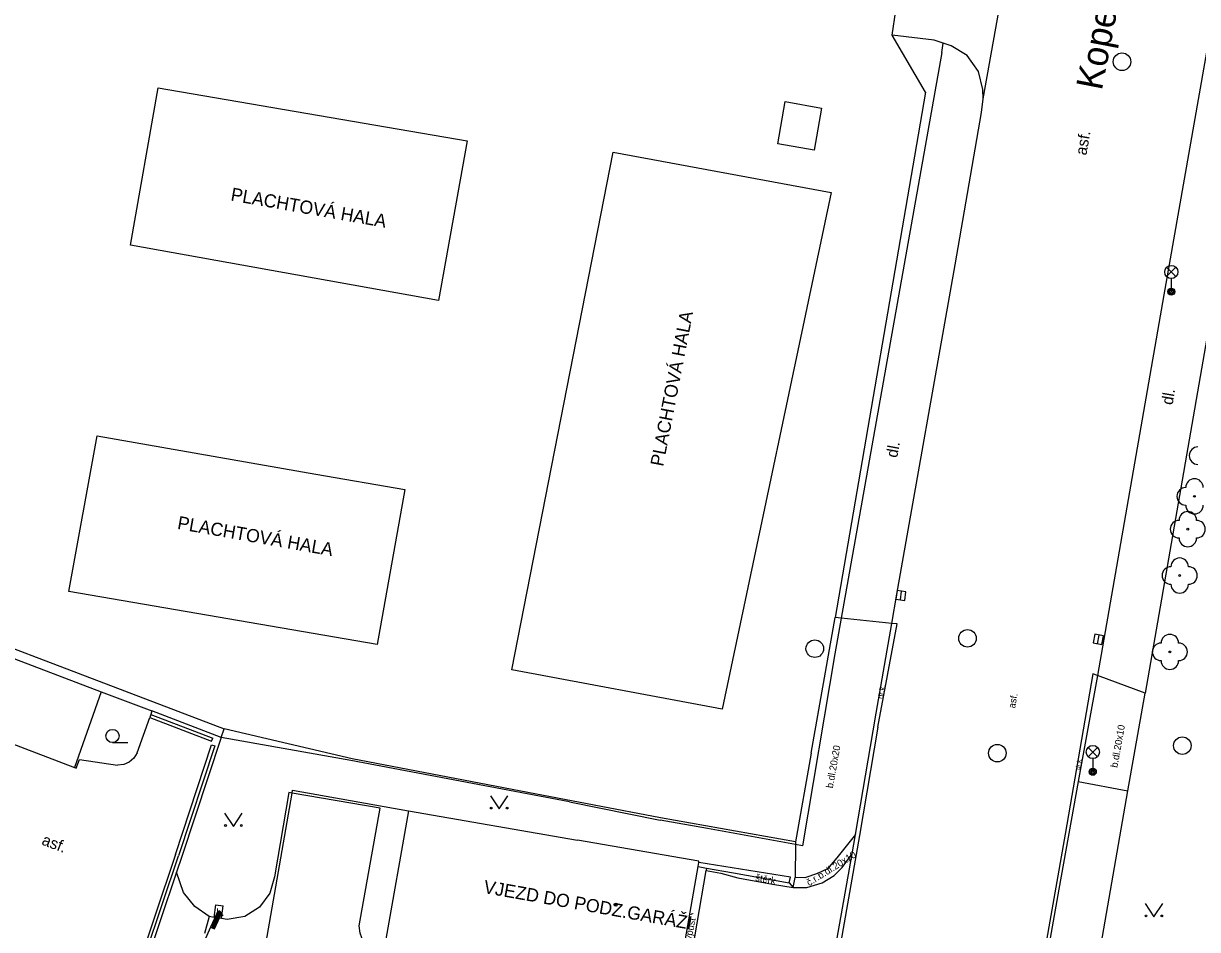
# Model space of a CAD drawing. Extents: x -596229 to -595156, y -1161237 to -1159376.
# Drawn here: x -595951.6 to -595884.7, y -1160235.3 to -1160183.7 of the extents above; entities that cross this region are included whole.
import ezdxf

# ---------------------------------------------------------------- set-up
doc = ezdxf.new("R2010")
doc.units = 0
for name, color, linetype in [('kanalizace - povrch.  znaky - skut. velikost', 7, 'Continuous'), ('Level 22', 7, 'Continuous'), ('Level 27', 7, 'Continuous'), ('Level 33', 7, 'Continuous'), ('Level 36', 7, 'Continuous'), ('Level 39', 7, 'Continuous'), ('Nazvy ulic', 7, 'Continuous'), ('Specificka linie pasportu komunikaci', 7, 'Continuous'), ('TM - budovy zdene_ betonove - NP', 7, 'Continuous'), ('TM - budovy zdene_ betonove - VP', 7, 'Continuous'), ('TM - chodniky - VP', 7, 'Continuous'), ('TM - komunikace - VP', 7, 'Continuous'), ('TM - letecke snimky - pomocna linie', 7, 'Continuous'), ('TM - plot drateny_ kovovy - VP', 7, 'Continuous'), ('TM - plot zdeny_ ohradni zed - VP', 7, 'Continuous'), ('TM - podezdivka plotu - VP', 7, 'Continuous'), ('TM - pomocna konstrukcni linie', 7, 'Continuous'), ('TM - popis objektu', 7, 'Continuous'), ('TM - popis povrchu', 7, 'Continuous'), ('TM - poznamka', 7, 'Continuous'), ('TM - rozhrani mezi zpev. plochami mezi sebou - VP', 7, 'Continuous'), ('TM - rozhrani ploch obecne - VP', 7, 'Continuous'), ('TM - zed operna - VP', 7, 'Continuous')]:
    doc.layers.add(name, color=color, linetype=linetype)

msp = doc.modelspace()

# ---------------------------------------------------------------- linework, layer by layer
at = {"layer": 'kanalizace - povrch.  znaky - skut. velikost'}
for points in [[(-595944.39, -1160223.22), (-595940.86, -1160224.57)], [(-595944.33, -1160223.05), (-595940.79, -1160224.4)], [(-595940.86, -1160224.57), (-595940.79, -1160224.4)], [(-595942.92, -1160231.03), (-595940.86, -1160224.78)], [(-595940.68, -1160224.85), (-595942.74, -1160231.1)], [(-595940.86, -1160224.78), (-595940.68, -1160224.85)], [(-595942.92, -1160231.03), (-595947.58, -1160244.91)], [(-595947.4, -1160244.97), (-595942.74, -1160231.1)], [(-595913.74, -1160238.06), (-595913.2, -1160234.94), (-595912.68, -1160231.95)], [(-595912.67, -1160231.82), (-595912.68, -1160231.95)]]:
    msp.add_lwpolyline(points, dxfattribs=at)
at = {"layer": 'Level 22'}
for centre in [(-595884.87, -1160210.63), (-595885.25, -1160212.5), (-595885.71, -1160215.14), (-595886.27, -1160219.49)]:
    msp.add_circle(centre, 0.05, dxfattribs=at)
for centre, start, end in [((-595884.67, -1160208.31), 90, 270), ((-595884.87, -1160210.13), 0, 180), ((-595885.37, -1160210.63), 90, 270), ((-595884.87, -1160211.13), 180, 0), ((-595885.25, -1160212), 0, 180), ((-595885.75, -1160212.5), 90, 270), ((-595884.75, -1160212.5), 270, 90), ((-595885.25, -1160213), 180, 0), ((-595885.71, -1160214.64), 0, 180), ((-595886.21, -1160215.14), 90, 270), ((-595885.21, -1160215.14), 270, 90), ((-595885.71, -1160215.64), 180, 0), ((-595886.27, -1160218.99), 0, 180), ((-595886.77, -1160219.49), 90, 270), ((-595885.77, -1160219.49), 270, 90), ((-595886.27, -1160219.99), 180, 0)]:
    msp.add_arc(centre, 0.5, start, end, dxfattribs=at)
at = {"layer": 'Level 27'}
for p, q in [((-595901.625, -1160216.528), (-595901.555, -1160216.032)), ((-595890.395, -1160219.026), (-595890.305, -1160218.534))]:
    msp.add_line(p, q, dxfattribs=at)
for points in [[(-595901.378, -1160216.563), (-595901.307, -1160216.068), (-595901.802, -1160215.997), (-595901.873, -1160216.492)], [(-595890.149, -1160219.071), (-595890.059, -1160218.579), (-595890.551, -1160218.489), (-595890.641, -1160218.981)]]:
    msp.add_lwpolyline(points, close=True, dxfattribs=at)
for centre in [(-595889, -1160185.87), (-595897.8, -1160218.72), (-595906.5, -1160219.31), (-595885.56, -1160224.83), (-595896.1, -1160225.26)]:
    msp.add_circle(centre, 0.5, dxfattribs=at)
at = {"layer": 'Level 33'}
for p, q in [((-595886.455, -1160198.11), (-595885.925, -1160197.58)), ((-595886.455, -1160197.58), (-595885.925, -1160198.11)), ((-595886.19, -1160198.22), (-595886.19, -1160198.97)), ((-595890.925, -1160225.46), (-595890.395, -1160224.93)), ((-595890.925, -1160224.93), (-595890.395, -1160225.46)), ((-595890.66, -1160225.57), (-595890.66, -1160226.32)), ((-595940.917, -1160235.173), (-595941.935, -1160237.457))]:
    msp.add_line(p, q, dxfattribs=at)
for points in [[(-595940.51, -1160234.26), (-595940.917, -1160235.173), (-595940.689, -1160235.275), (-595940.282, -1160234.362)], [(-595940.485, -1160234.326), (-595940.851, -1160235.148), (-595940.714, -1160235.209), (-595940.348, -1160234.387)], [(-595940.459, -1160234.392), (-595940.785, -1160235.123), (-595940.74, -1160235.143), (-595940.414, -1160234.412)]]:
    msp.add_lwpolyline(points, close=True, dxfattribs=at)
for centre, radius in [((-595886.19, -1160197.845), 0.375), ((-595886.19, -1160198.97), 0.2), ((-595886.19, -1160198.97), 0.145), ((-595886.19, -1160198.97), 0.0876), ((-595890.66, -1160225.195), 0.375), ((-595890.66, -1160226.32), 0.2), ((-595890.66, -1160226.32), 0.145), ((-595890.66, -1160226.32), 0.0876)]:
    msp.add_circle(centre, radius, dxfattribs=at)
at = {"layer": 'Level 36'}
msp.add_line((-595946.51, -1160224.655), (-595945.635, -1160224.655), dxfattribs=at)
for points in [[(-595924.98, -1160227.69), (-595924.48, -1160228.44), (-595923.98, -1160227.69)], [(-595940.12, -1160228.68), (-595939.62, -1160229.43), (-595939.12, -1160228.68)], [(-595887.68, -1160233.83), (-595887.18, -1160234.58), (-595886.68, -1160233.83)]]:
    msp.add_lwpolyline(points, dxfattribs=at)
for centre, radius in [((-595946.51, -1160224.28), 0.375), ((-595924.93, -1160228.39), 0.05), ((-595924.031, -1160228.39), 0.05), ((-595940.07, -1160229.38), 0.05), ((-595939.171, -1160229.38), 0.05), ((-595887.63, -1160234.53), 0.05), ((-595886.731, -1160234.53), 0.05)]:
    msp.add_circle(centre, radius, dxfattribs=at)
at = {"layer": 'Level 39'}
for radius in [0.09, 0.0398]:
    msp.add_circle((-595917.84, -1160233.89), radius, dxfattribs=at)
at = {"layer": 'Specificka linie pasportu komunikaci'}
for points in [[(-595896.9, -1160187.99), (-595895.04, -1160177.57)], [(-595905, -1160217.57), (-595905.33, -1160217.54)], [(-595902.11, -1160217.88), (-595905, -1160217.57)], [(-595901.8, -1160217.9), (-595902.11, -1160217.88)], [(-595890.4, -1160220.83), (-595890.65, -1160220.74)], [(-595887.68, -1160221.85), (-595890.4, -1160220.83)]]:
    msp.add_lwpolyline(points, dxfattribs=at)
at = {"layer": 'TM - budovy zdene_ betonove - NP'}
for points in [[(-595937.78, -1160236.14), (-595936.28, -1160227.54)], [(-595936.28, -1160227.54), (-595936.25, -1160227.37)], [(-595936.25, -1160227.37), (-595929.64, -1160228.54)], [(-595929.64, -1160228.54), (-595920.01, -1160230.21)]]:
    msp.add_lwpolyline(points, dxfattribs=at)
at = {"layer": 'TM - budovy zdene_ betonove - VP'}
for points in [[(-595929.64, -1160228.54), (-595931, -1160236.18)], [(-595913.1, -1160231.41), (-595920.01, -1160230.21)], [(-595914.26, -1160238.12), (-595913.15, -1160231.72)], [(-595913.15, -1160231.72), (-595913.11, -1160231.48)], [(-595913.11, -1160231.48), (-595913.1, -1160231.41)]]:
    msp.add_lwpolyline(points, dxfattribs=at)
at = {"layer": 'TM - chodniky - VP'}
for points in [[(-595899.27, -1160185.34), (-595905, -1160217.57)], [(-595881.33, -1160185.33), (-595887.68, -1160221.85)], [(-595905, -1160217.57), (-595905.36, -1160219.6), (-595907.2, -1160230.54)], [(-595888.66, -1160227.41), (-595887.68, -1160221.85)], [(-595936.28, -1160227.54), (-595936.47, -1160227.51), (-595937.27, -1160232.31), (-595937.54, -1160233.23), (-595938.13, -1160234.03), (-595938.97, -1160234.57), (-595939.98, -1160234.73), (-595940.29, -1160234.68)], [(-595928.25, -1160239.41), (-595928.71, -1160239.31), (-595929.68, -1160238.97), (-595930.54, -1160238.53), (-595931.22, -1160237.81), (-595931.79, -1160236.96), (-595932.21, -1160236.05), (-595932.39, -1160235.52), (-595932.46, -1160235.1), (-595931.26, -1160228.4), (-595936.28, -1160227.54)], [(-595891.42, -1160243.19), (-595890.33, -1160237.01), (-595888.66, -1160227.41)], [(-595907.59, -1160230.47), (-595907.61, -1160232.35)], [(-595907.2, -1160230.54), (-595907.59, -1160230.47)], [(-595941, -1160234.57), (-595941.82, -1160234), (-595942.47, -1160233.19), (-595942.86, -1160232.03)], [(-595907.73, -1160232.92), (-595907.61, -1160232.35)], [(-595940.71, -1160234.62), (-595941, -1160234.57)], [(-595940.29, -1160234.68), (-595940.71, -1160234.62)]]:
    msp.add_lwpolyline(points, dxfattribs=at)
at = {"layer": 'TM - komunikace - VP'}
for points in [[(-595869.17, -1160099.13), (-595870.48, -1160106.3), (-595871.82, -1160114.23), (-595874.3, -1160128.63), (-595876.67, -1160142.44), (-595879.52, -1160158.63), (-595879.79, -1160160.13), (-595879.95, -1160161.1), (-595880.05, -1160161.65), (-595881.57, -1160170.32), (-595882.08, -1160173.24), (-595883.13, -1160179.36), (-595886.61, -1160199.15), (-595890.03, -1160218.77), (-595890.4, -1160220.83), (-595891.49, -1160226.87), (-595892.59, -1160233.01), (-595894.12, -1160241.59), (-595895.82, -1160251.13), (-595897.68, -1160261.98)], [(-595896.9, -1160187.99), (-595896.92, -1160187.45)], [(-595903.17, -1160223.98), (-595903.01, -1160222.99), (-595902.11, -1160217.88), (-595901.82, -1160216.2), (-595898.51, -1160197.44), (-595897.01, -1160188.77), (-595896.9, -1160187.99)], [(-595961.86, -1160216.17), (-595947.16, -1160221.76)], [(-595947.16, -1160221.76), (-595948.68, -1160226.08)], [(-595945.11, -1160225.25), (-595944.39, -1160223.22)], [(-595944.33, -1160223.05), (-595944.39, -1160223.22)], [(-595944.27, -1160222.84), (-595944.33, -1160223.05)], [(-595940.32, -1160224.36), (-595944.27, -1160222.84)], [(-595904.37, -1160230.99), (-595904.18, -1160229.9), (-595903.17, -1160223.98)], [(-595940.32, -1160224.36), (-595942.56, -1160231.14)], [(-595945.11, -1160225.25), (-595945.29, -1160225.54), (-595945.55, -1160225.77), (-595945.87, -1160225.91), (-595946.22, -1160225.95)], [(-595948.58, -1160226.12), (-595948.39, -1160225.62), (-595946.22, -1160225.95)], [(-595948.68, -1160226.08), (-595948.58, -1160226.12)], [(-595942.56, -1160231.14), (-595942.86, -1160232.03)], [(-595904.94, -1160231.78), (-595904.37, -1160230.99)], [(-595912.68, -1160231.95), (-595911.86, -1160232.09)], [(-595907.73, -1160232.92), (-595906.96, -1160232.92), (-595906.07, -1160232.64), (-595905.39, -1160232.22), (-595904.94, -1160231.78)], [(-595942.86, -1160232.03), (-595946.58, -1160243.13)], [(-595911.86, -1160232.09), (-595910.88, -1160232.37)], [(-595910.88, -1160232.37), (-595908.91, -1160232.72), (-595907.73, -1160232.92)]]:
    msp.add_lwpolyline(points, dxfattribs=at)
at = {"layer": 'TM - letecke snimky - pomocna linie'}
for points in [[(-595902.09, -1160184.36), (-595900.83, -1160175.9)], [(-595896.92, -1160187.45), (-595897.18, -1160186.42), (-595897.82, -1160185.52), (-595898.73, -1160184.97), (-595899.18, -1160184.82), (-595899.69, -1160184.64), (-595902.09, -1160184.36)], [(-595900.19, -1160187.61), (-595902.09, -1160184.36)]]:
    msp.add_lwpolyline(points, dxfattribs=at)
at = {"layer": 'TM - plot drateny_ kovovy - VP'}
for points in [[(-595900.19, -1160187.61), (-595905.33, -1160217.54)], [(-595906.71, -1160225.26), (-595905.33, -1160217.54)], [(-595915.28, -1160228.94), (-595922.85, -1160227.51), (-595932.85, -1160225.58), (-595940.14, -1160223.88)], [(-595906.71, -1160225.26), (-595907.59, -1160230.32)], [(-595907.59, -1160230.32), (-595915.28, -1160228.94)]]:
    msp.add_lwpolyline(points, dxfattribs=at)
at = {"layer": 'TM - plot zdeny_ ohradni zed - VP'}
msp.add_lwpolyline([(-595962.47, -1160215.37), (-595940.14, -1160223.88)], dxfattribs=at)
at = {"layer": 'TM - podezdivka plotu - VP'}
for points in [[(-595913.15, -1160231.72), (-595912.67, -1160231.82)], [(-595912.67, -1160231.82), (-595911.13, -1160232.08)], [(-595911.13, -1160232.08), (-595907.95, -1160232.65)], [(-595907.95, -1160232.65), (-595907.89, -1160232.32)]]:
    msp.add_lwpolyline(points, dxfattribs=at)
at = {"layer": 'TM - pomocna konstrukcni linie'}
for points in [[(-595899.27, -1160185.34), (-595899.18, -1160184.82)], [(-595941, -1160234.57), (-595941.27, -1160235.53)]]:
    msp.add_lwpolyline(points, dxfattribs=at)
at = {"layer": 'TM - rozhrani mezi zpev. plochami mezi sebou - VP'}
for points in [[(-595902.9, -1160223.78), (-595901.8, -1160217.9)], [(-595963.33, -1160220.48), (-595948.68, -1160226.08)], [(-595890.65, -1160220.74), (-595892.23, -1160229.88), (-595894.18, -1160240.87), (-595894.3, -1160241.55)], [(-595902.9, -1160223.78), (-595903.95, -1160229.95), (-595905.26, -1160237.41), (-595906.11, -1160240.93)], [(-595891.49, -1160226.87), (-595888.66, -1160227.41)], [(-595904.18, -1160229.9), (-595905.24, -1160231.23), (-595905.78, -1160231.84), (-595906.35, -1160232.12), (-595907.07, -1160232.37), (-595907.61, -1160232.35)]]:
    msp.add_lwpolyline(points, dxfattribs=at)
at = {"layer": 'TM - rozhrani ploch obecne - VP'}
for points in [[(-595943.9, -1160187.36), (-595926.31, -1160190.37), (-595927.94, -1160199.47), (-595945.48, -1160196.32)], [(-595945.48, -1160196.32), (-595943.9, -1160187.36)], [(-595908.6, -1160190.55), (-595908.18, -1160188.14), (-595906.12, -1160188.52), (-595906.54, -1160190.91), (-595908.6, -1160190.55)], [(-595917.99, -1160191.03), (-595905.56, -1160193.31), (-595911.78, -1160222.75), (-595923.76, -1160220.52), (-595917.99, -1160191.03)], [(-595947.38, -1160207.19), (-595934.92, -1160209.36), (-595929.86, -1160210.24), (-595931.44, -1160219.07), (-595948.99, -1160216.05), (-595947.38, -1160207.19)], [(-595947.16, -1160221.76), (-595944.27, -1160222.84)], [(-595940.32, -1160224.36), (-595940.14, -1160223.88)], [(-595920.48, -1160228.03), (-595932.93, -1160225.67), (-595940.32, -1160224.36)], [(-595920.48, -1160228.03), (-595915.3, -1160229.07)], [(-595907.59, -1160230.47), (-595912.62, -1160229.56), (-595915.3, -1160229.07)], [(-595907.59, -1160230.32), (-595907.59, -1160230.47)], [(-595906.27, -1160241.67), (-595904.37, -1160230.99)], [(-595907.95, -1160232.65), (-595907.73, -1160232.92)], [(-595940.71, -1160234.62), (-595940.63, -1160233.9)], [(-595940.63, -1160233.9), (-595940.2, -1160233.95)], [(-595940.29, -1160234.68), (-595940.2, -1160233.95)]]:
    msp.add_lwpolyline(points, dxfattribs=at)
at = {"layer": 'TM - zed operna - VP'}
msp.add_lwpolyline([(-595907.89, -1160232.32), (-595913.11, -1160231.48)], dxfattribs=at)

# ---------------------------------------------------------------- texts
at = {"layer": 'Nazvy ulic'}
msp.add_text('Koperníkova', height=1.5, rotation=79.05022, dxfattribs=at).set_placement((-595890.151, -1160187.547))
at = {"layer": 'TM - popis objektu'}
for s, rotation, p in [('PLACHTOVÁ HALA', 350, (-595939.81, -1160193.77)), ('PLACHTOVÁ HALA', 79, (-595915.14, -1160208.96)), ('PLACHTOVÁ HALA', 350, (-595942.85, -1160212.48)), ('VJEZD DO PODZ.GARÁŽÍ', 349.95555, (-595925.41, -1160233.22))]:
    msp.add_text(s, height=0.75, rotation=rotation, dxfattribs=at).set_placement(p)
at = {"layer": 'TM - popis povrchu'}
for s, height, rotation, p in [('asf.', 0.65, 80, (-595891.03, -1160191.23)), ('dl.', 0.65, 80.31, (-595886.12, -1160205.45)), ('dl.', 0.65, 79.45, (-595901.81, -1160208.46)), ('dr.k.', 0.3, 79.84466, (-595902.62, -1160222.18)), ('asf.', 0.4, 80.0294, (-595895.09, -1160222.73)), ('b.dl.20x10', 0.4, 79.84466, (-595889.26, -1160226.11)), ('b.dl.20x20', 0.4, 79.84466, (-595905.47, -1160227.28)), ('dr.k.', 0.25, 79.84466, (-595891.4, -1160226.22)), ('asf.', 0.65, 339, (-595950.59, -1160230.45)), ('č.r.b.dl.20x10', 0.4, 32, (-595906.82, -1160232.85)), ('štěrk', 0.4, 349.84466, (-595909.91, -1160232.53))]:
    msp.add_text(s, height=height, rotation=rotation, dxfattribs=at).set_placement(p)
msp.add_text('b.', height=0.4, dxfattribs=at).set_placement((-595940.59, -1160234.53))
at = {"layer": 'TM - poznamka'}
msp.add_text('vpust', height=0.4, rotation=78.76661, dxfattribs=at).set_placement((-595913.53, -1160235.94))

doc.saveas('drawing.dxf')
